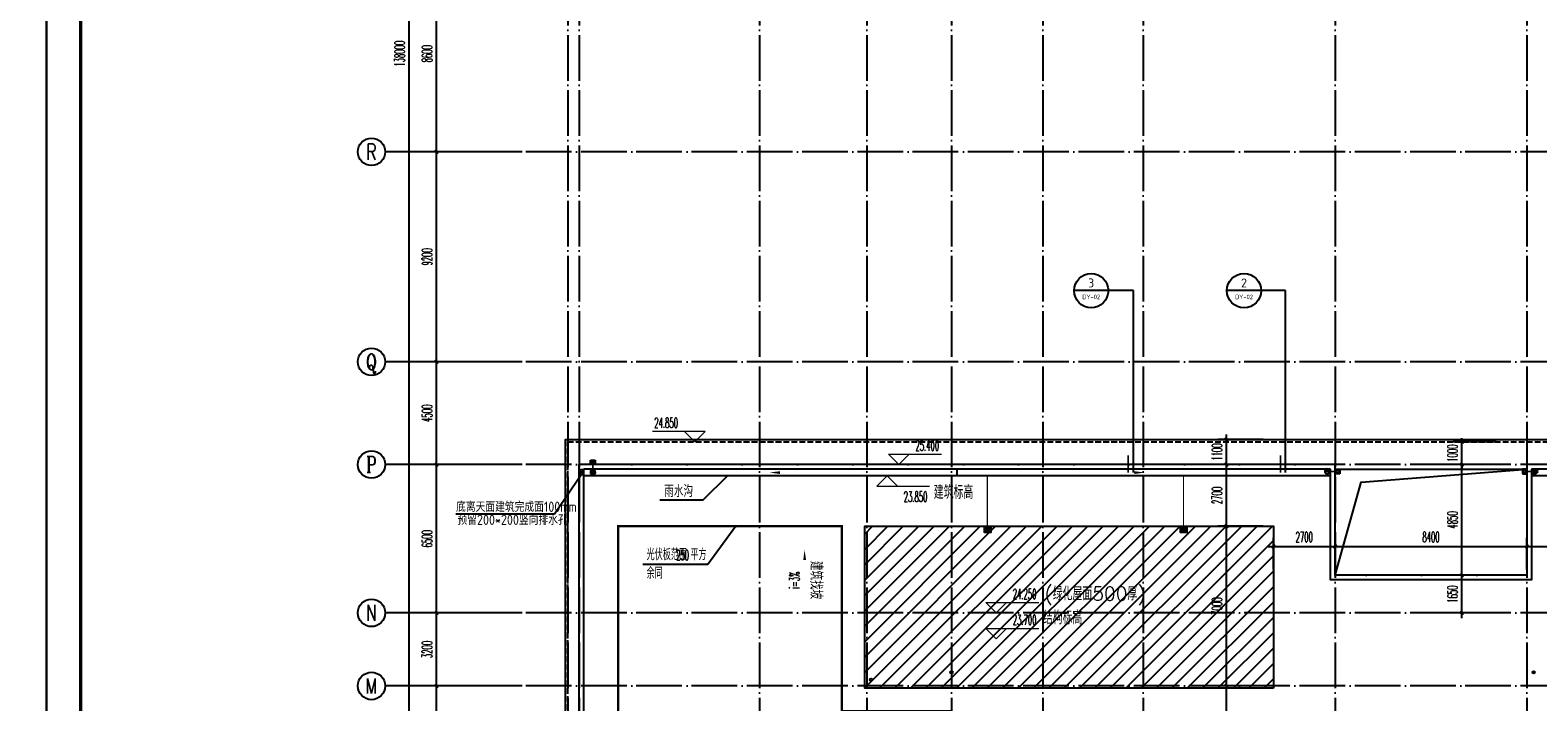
# Model space of a CAD drawing. Extents: x 1779708 to 7299578, y -1121471 to 88434.
# Tile 488 of 656: x 4804122 to 4870145, y -1020239 to -990809. Entities that reach past the tile are written whole.
import ezdxf
from ezdxf.enums import TextEntityAlignment as Align

# ---------------------------------------------------------------- set-up
doc = ezdxf.new("R2010")
doc.units = 0
doc.header["$LTSCALE"] = 1000
doc.header["$MEASUREMENT"] = 0
for name, pattern in [('$0$DASH', [0.35, 0.25, -0.1]), ('DASH', [0.35, 0.25, -0.1]), ('DOTE', [2.4200000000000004, 2, -0.2, 0.02, -0.2])]:
    doc.linetypes.add(name, pattern=pattern)
doc.layers.get('0').update_dxf_attribs({"linetype": 'CONTINUOUS'})
doc.layers.get('Defpoints').update_dxf_attribs({"linetype": 'CONTINUOUS'})
for name, color, linetype in [('11111111111111111111111111111', 50, 'DASH'), ('a-dims', 7, 'CONTINUOUS'), ('AXIS', 3, 'CONTINUOUS'), ('AXIS_TEXT', 7, 'CONTINUOUS'), ('DIM_IDEN', 3, 'CONTINUOUS'), ('DIM_LEAD', 3, 'CONTINUOUS'), ('DIM_SYMB', 3, 'CONTINUOUS'), ('DIM_污水', 3, 'CONTINUOUS'), ('DOTE', 1, 'DOTE'), ('EQUIP_地漏', 7, 'CONTINUOUS'), ('EQUIP_雨水斗', 7, 'CONTINUOUS'), ('P_PS_DIM', 1, 'CONTINUOUS'), ('PIPE-虹吸雨水', 4, 'CONTINUOUS'), ('PIPE-雨水', 4, 'CONTINUOUS'), ('PUB_DIM', 3, 'CONTINUOUS'), ('PUB_TEXT', 7, 'CONTINUOUS'), ('PUB_TITLE', 4, 'CONTINUOUS'), ('SPACE', 7, 'CONTINUOUS'), ('修改', 6, 'CONTINUOUS'), ('可见线', 6, 'CONTINUOUS'), ('室外构件', 4, 'CONTINUOUS'), ('栏杆', 6, 'CONTINUOUS')]:
    doc.layers.add(name, color=color, linetype=linetype)
doc.layers.add('DIM_ELEV', color=3, linetype='CONTINUOUS', lineweight=13)
doc.styles.add('_TCH_AXIS', font='COMPLEX', dxfattribs={"bigfont": 'GBCBIG'})
doc.styles.add('_TCH_DIM', font='SIMPLEX.shx', dxfattribs={"width": 0.7, "bigfont": 'GBCBIG.shx'})
doc.styles.add('_TCH_DIM_T3', font='SIMPLEX.shx', dxfattribs={"width": 0.4941176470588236, "bigfont": 'GBCBIG.shx'})
doc.styles.add('_TCH_SPACE', font='SIMPLEX', dxfattribs={"height": 5, "bigfont": 'GBCBIG'})
doc.styles.add('COMPLEX', font='COMPLEX')
doc.styles.get("Standard").update_dxf_attribs({"font": 'GBENOR', "bigfont": 'GBCBIG'})
doc.dimstyles.new('_TCH_ARCH&&150', dxfattribs={"dimtxt": 446.25, "dimasz": 150, "dimexe": 375, "dimexo": 450, "dimgap": 189.375, "dimtad": 1, "dimdec": 0, "dimzin": 0, "dimdsep": 46, "dimtxsty": '_TCH_DIM_T3', "dimblk": 'ARCHTICK', "dimcen": 0.09, "dimdle": 225, "dimclrt": 7, "dimazin": 2, "dimtfac": 1, "dimtdec": 0, "dimtix": 1, "dimtmove": 2, "dimatfit": 3, "dimfxl": 250, "dimtolj": 1, "dimtzin": 0, "dimarcsym": 0})

# ---------------------------------------------------------------- blocks, each defined once
blk = doc.blocks.new('A$C36B43F05')
at = {"layer": 'PUB_TITLE'}
blk.add_lwpolyline([(-0.002595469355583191, -0.0003986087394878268), (126149.9974045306, -0.0003986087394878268), (126149.9974045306, 178349.9996013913), (-0.002595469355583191, 178349.9996013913)], close=True, dxfattribs=at)
at = {"layer": 'PUB_TITLE', "const_width": 150}
blk.add_lwpolyline([(1499.997404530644, 1499.999601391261), (124649.9974045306, 1499.999601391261), (124649.9974045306, 174599.9996013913), (1499.997404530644, 174599.9996013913)], close=True, dxfattribs=at)
blk = doc.blocks.new('_AXISO')
blk.add_circle((0, 0), 0.5)
at = {"layer": 'AXIS_TEXT', "style": 'COMPLEX', "width": 1.041666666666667}
blk.add_attdef('A', text='', height=0.56, dxfattribs=at).set_placement((-0.25, -0.28), (0.25, -0.28), align=Align.FIT)
blk = doc.blocks.new('_ArchTick')
at = {"color": 0, "linetype": 'ByBlock', "const_width": 0.4}
blk.add_lwpolyline([(-0.5, -0.5), (0.5, 0.5)], dxfattribs=at)
blk = doc.blocks.new('*D6838')
at = {"layer": 'AXIS', "color": 0, "lineweight": -2, "transparency": 16777216}
for p, q in [((2250.000189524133, 8975.001551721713), (2250.000189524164, 147425.0015517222)), ((6750.000189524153, 147200.0015517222), (1875.000189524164, 147200.0015517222)), ((6750.000189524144, 9200.00155172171), (1875.000189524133, 9200.001551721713))]:
    blk.add_line(p, q, dxfattribs=at)
at = {"layer": 'Defpoints', "color": 0, "transparency": 16777216}
for p in [(2250.000189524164, 147200.0015517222), (7200.000189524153, 147200.0015517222), (7200.000189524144, 9200.00155172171)]:
    blk.add_point(p, dxfattribs=at)
at = {"layer": 'AXIS', "color": 0, "lineweight": -2, "transparency": 16777216, "xscale": 150, "yscale": 150, "zscale": 150}
for p, rotation in [((2250.000189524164, 147200.0015517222), 90), ((2250.000189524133, 9200.001551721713), 270)]:
    blk.add_blockref('_ArchTick', p, dxfattribs=dict(at, rotation=rotation))
at = {"layer": 'AXIS', "color": 7, "transparency": 16777216, "insert": (1837.500189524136, 78200.00155172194), "char_height": 446.25, "attachment_point": 5, "rotation": 90, "style": '_TCH_DIM_T3'}
blk.add_mtext('\\A1;138000', dxfattribs=at)
blk = doc.blocks.new('*D6846')
at = {"layer": 'AXIS', "color": 0, "lineweight": -2, "transparency": 16777216}
for p, q in [((6750.000189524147, 50500.00155172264), (3075.000189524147, 50500.00155172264)), ((3450.000189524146, 47075.00155172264), (3450.000189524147, 50725.00155172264)), ((6750.000189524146, 47300.00155172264), (3075.000189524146, 47300.00155172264))]:
    blk.add_line(p, q, dxfattribs=at)
at = {"layer": 'Defpoints', "color": 0, "transparency": 16777216}
for p in [(3450.000189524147, 50500.00155172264), (7200.000189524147, 50500.00155172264), (7200.000189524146, 47300.00155172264)]:
    blk.add_point(p, dxfattribs=at)
at = {"layer": 'AXIS', "color": 0, "lineweight": -2, "transparency": 16777216, "xscale": 150, "yscale": 150, "zscale": 150}
for p, rotation in [((3450.000189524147, 50500.00155172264), 90), ((3450.000189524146, 47300.00155172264), 270)]:
    blk.add_blockref('_ArchTick', p, dxfattribs=dict(at, rotation=rotation))
at = {"layer": 'AXIS', "color": 7, "transparency": 16777216, "insert": (3037.500189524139, 48900.00155172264), "char_height": 446.25, "attachment_point": 5, "rotation": 90, "style": '_TCH_DIM_T3'}
blk.add_mtext('\\A1;3200', dxfattribs=at)
blk = doc.blocks.new('*D6847')
at = {"layer": 'AXIS', "color": 0, "lineweight": -2, "transparency": 16777216}
for p, q in [((6750.000189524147, 53700.00155172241), (3075.000189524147, 53700.00155172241)), ((3450.000189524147, 50275.00155172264), (3450.000189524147, 53925.00155172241)), ((6750.000189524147, 50500.00155172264), (3075.000189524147, 50500.00155172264))]:
    blk.add_line(p, q, dxfattribs=at)
at = {"layer": 'Defpoints', "color": 0, "transparency": 16777216}
for p in [(3450.000189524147, 53700.00155172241), (7200.000189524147, 53700.00155172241), (7200.000189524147, 50500.00155172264)]:
    blk.add_point(p, dxfattribs=at)
at = {"layer": 'AXIS', "color": 0, "lineweight": -2, "transparency": 16777216, "xscale": 150, "yscale": 150, "zscale": 150}
for p, rotation in [((3450.000189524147, 53700.00155172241), 90), ((3450.000189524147, 50500.00155172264), 270)]:
    blk.add_blockref('_ArchTick', p, dxfattribs=dict(at, rotation=rotation))
at = {"layer": 'AXIS', "color": 7, "transparency": 16777216, "insert": (3037.500189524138, 52100.00155172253), "char_height": 446.25, "attachment_point": 5, "rotation": 90, "style": '_TCH_DIM_T3'}
blk.add_mtext('\\A1;3200', dxfattribs=at)
blk = doc.blocks.new('*D6848')
at = {"layer": 'AXIS', "color": 0, "lineweight": -2, "transparency": 16777216}
for p, q in [((6750.000189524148, 60200.00155172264), (3075.000189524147, 60200.00155172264)), ((3450.000189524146, 53475.00155172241), (3450.000189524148, 60425.00155172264)), ((6750.000189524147, 53700.00155172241), (3075.000189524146, 53700.00155172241))]:
    blk.add_line(p, q, dxfattribs=at)
at = {"layer": 'Defpoints', "color": 0, "transparency": 16777216}
for p in [(3450.000189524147, 60200.00155172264), (7200.000189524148, 60200.00155172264), (7200.000189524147, 53700.00155172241)]:
    blk.add_point(p, dxfattribs=at)
at = {"layer": 'AXIS', "color": 0, "lineweight": -2, "transparency": 16777216, "xscale": 150, "yscale": 150, "zscale": 150}
for p, rotation in [((3450.000189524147, 60200.00155172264), 90), ((3450.000189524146, 53700.00155172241), 270)]:
    blk.add_blockref('_ArchTick', p, dxfattribs=dict(at, rotation=rotation))
at = {"layer": 'AXIS', "color": 7, "transparency": 16777216, "insert": (3037.500189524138, 56950.00155172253), "char_height": 446.25, "attachment_point": 5, "rotation": 90, "style": '_TCH_DIM_T3'}
blk.add_mtext('\\A1;6500', dxfattribs=at)
blk = doc.blocks.new('*D6849')
at = {"layer": 'AXIS', "color": 0, "lineweight": -2, "transparency": 16777216}
for p, q in [((3450.000189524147, 59975.00155172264), (3450.000189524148, 64925.00155172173)), ((6750.000189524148, 64700.00155172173), (3075.000189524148, 64700.00155172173)), ((6750.000189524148, 60200.00155172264), (3075.000189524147, 60200.00155172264))]:
    blk.add_line(p, q, dxfattribs=at)
at = {"layer": 'Defpoints', "color": 0, "transparency": 16777216}
for p in [(3450.000189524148, 64700.00155172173), (7200.000189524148, 64700.00155172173), (7200.000189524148, 60200.00155172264)]:
    blk.add_point(p, dxfattribs=at)
at = {"layer": 'AXIS', "color": 0, "lineweight": -2, "transparency": 16777216, "xscale": 150, "yscale": 150, "zscale": 150}
for p, rotation in [((3450.000189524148, 64700.00155172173), 90), ((3450.000189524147, 60200.00155172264), 270)]:
    blk.add_blockref('_ArchTick', p, dxfattribs=dict(at, rotation=rotation))
at = {"layer": 'AXIS', "color": 7, "transparency": 16777216, "insert": (3037.500189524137, 62450.00155172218), "char_height": 446.25, "attachment_point": 5, "rotation": 90, "style": '_TCH_DIM_T3'}
blk.add_mtext('\\A1;4500', dxfattribs=at)
blk = doc.blocks.new('*D6850')
at = {"layer": 'AXIS', "color": 0, "lineweight": -2, "transparency": 16777216}
for p, q in [((3450.000189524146, 64475.00155172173), (3450.000189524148, 74125.00155172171)), ((6750.000189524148, 73900.00155172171), (3075.000189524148, 73900.00155172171)), ((6750.000189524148, 64700.00155172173), (3075.000189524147, 64700.00155172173))]:
    blk.add_line(p, q, dxfattribs=at)
at = {"layer": 'Defpoints', "color": 0, "transparency": 16777216}
for p in [(3450.000189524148, 73900.00155172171), (7200.000189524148, 73900.00155172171), (7200.000189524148, 64700.00155172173)]:
    blk.add_point(p, dxfattribs=at)
at = {"layer": 'AXIS', "color": 0, "lineweight": -2, "transparency": 16777216, "xscale": 150, "yscale": 150, "zscale": 150}
for p, rotation in [((3450.000189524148, 73900.00155172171), 90), ((3450.000189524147, 64700.00155172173), 270)]:
    blk.add_blockref('_ArchTick', p, dxfattribs=dict(at, rotation=rotation))
at = {"layer": 'AXIS', "color": 7, "transparency": 16777216, "insert": (3037.500189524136, 69300.00155172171), "char_height": 446.25, "attachment_point": 5, "rotation": 90, "style": '_TCH_DIM_T3'}
blk.add_mtext('\\A1;9200', dxfattribs=at)
blk = doc.blocks.new('*D6851')
at = {"layer": 'AXIS', "color": 0, "lineweight": -2, "transparency": 16777216}
for p, q in [((3450.000189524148, 73675.00155172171), (3450.000189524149, 82725.00155172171)), ((6750.000189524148, 82500.00155172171), (3075.000189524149, 82500.00155172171)), ((6750.000189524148, 73900.00155172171), (3075.000189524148, 73900.00155172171))]:
    blk.add_line(p, q, dxfattribs=at)
at = {"layer": 'Defpoints', "color": 0, "transparency": 16777216}
for p in [(3450.000189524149, 82500.00155172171), (7200.000189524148, 82500.00155172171), (7200.000189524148, 73900.00155172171)]:
    blk.add_point(p, dxfattribs=at)
at = {"layer": 'AXIS', "color": 0, "lineweight": -2, "transparency": 16777216, "xscale": 150, "yscale": 150, "zscale": 150}
for p, rotation in [((3450.000189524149, 82500.00155172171), 90), ((3450.000189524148, 73900.00155172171), 270)]:
    blk.add_blockref('_ArchTick', p, dxfattribs=dict(at, rotation=rotation))
at = {"layer": 'AXIS', "color": 7, "transparency": 16777216, "insert": (3037.500189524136, 78200.00155172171), "char_height": 446.25, "attachment_point": 5, "rotation": 90, "style": '_TCH_DIM_T3'}
blk.add_mtext('\\A1;8600', dxfattribs=at)
blk = doc.blocks.new('a1')
at = {"layer": '11111111111111111111111111111'}
for p, q in [((59121.95538733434, 49135.6092003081), (59121.95538733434, 48935.6092003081)), ((59321.95538733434, 49135.6092003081), (59121.95538733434, 49135.6092003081)), ((59121.95538733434, 48935.6092003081), (59321.95538733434, 48935.6092003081)), ((59321.95538733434, 48935.6092003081), (59321.95538733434, 49135.6092003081))]:
    blk.add_line(p, q, dxfattribs=at)
blk = doc.blocks.new('$TwtSys$00000137')
at = {"color": 7}
for p, q in [((-46.875, -93.75), (-46.875, 93.75)), ((0, -93.75), (0, 93.75)), ((46.875, -93.75), (46.875, 93.75))]:
    blk.add_line(p, q, dxfattribs=at)
blk.add_lwpolyline([(-93.75, -93.75), (93.75, -93.75), (93.75, 93.75), (-93.75, 93.75)], close=True, dxfattribs=at)
blk = doc.blocks.new('$TwtSys$00000139')
at = {"color": 7}
for p, q in [((-18.75, 91.8558653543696, 1e-08), (-18.75, -91.8558653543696, 1e-08)), ((18.75, 91.8558653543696, 1e-08), (18.75, -91.8558653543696, 1e-08))]:
    blk.add_line(p, q, dxfattribs=at)
blk.add_circle((0, 0, 1e-08), 93.75)
blk = doc.blocks.new('*D4632')
at = {"layer": 'Defpoints', "color": 0, "transparency": 16777216}
for p in [(4866818.930436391, -1008843.315704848), (4868767.098465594, -1008843.315704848), (4868767.098465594, -1009843.31570563)]:
    blk.add_point(p, dxfattribs=at)
at = {"layer": 'PUB_DIM', "color": 0, "lineweight": -2, "transparency": 16777216}
for p, q in [((4866818.930436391, -1008843.315704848), (4866818.930436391, -1008693.315704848)), ((4868317.098465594, -1008843.315704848), (4866443.930436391, -1008843.315704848)), ((4866818.930436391, -1009843.31570563), (4866818.930436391, -1008843.315704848)), ((4868317.098465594, -1009843.31570563), (4866443.930436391, -1009843.31570563)), ((4866818.930436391, -1009843.31570563), (4866818.930436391, -1009993.31570563))]:
    blk.add_line(p, q, dxfattribs=at)
at = {"layer": 'PUB_DIM', "color": 0, "lineweight": -2, "transparency": 16777216, "xscale": 150, "yscale": 150, "zscale": 150}
for p, rotation in [((4866818.930436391, -1008843.315704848), 270), ((4866818.930436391, -1009843.31570563), 90)]:
    blk.add_blockref('_ArchTick', p, dxfattribs=dict(at, rotation=rotation))
at = {"layer": 'PUB_DIM', "color": 7, "transparency": 16777216, "insert": (4866406.430436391, -1009343.315705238), "char_height": 446.25, "attachment_point": 5, "rotation": 90, "style": '_TCH_DIM_T3'}
blk.add_mtext('\\A1;1000', dxfattribs=at)
blk = doc.blocks.new('*D4633')
at = {"layer": 'Defpoints', "color": 0, "transparency": 16777216}
for p in [(4866818.930436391, -1009843.31570563), (4868767.098465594, -1009843.31570563), (4868767.098465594, -1014693.315705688)]:
    blk.add_point(p, dxfattribs=at)
at = {"layer": 'PUB_DIM', "color": 0, "lineweight": -2, "transparency": 16777216}
for p, q in [((4868317.098465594, -1009843.31570563), (4866443.930436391, -1009843.31570563)), ((4866818.930436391, -1014918.315705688), (4866818.930436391, -1009618.31570563)), ((4868317.098465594, -1014693.315705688), (4866443.930436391, -1014693.315705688))]:
    blk.add_line(p, q, dxfattribs=at)
at = {"layer": 'PUB_DIM', "color": 0, "lineweight": -2, "transparency": 16777216, "xscale": 150, "yscale": 150, "zscale": 150}
for p, rotation in [((4866818.930436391, -1009843.31570563), 90), ((4866818.930436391, -1014693.315705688), 270)]:
    blk.add_blockref('_ArchTick', p, dxfattribs=dict(at, rotation=rotation))
at = {"layer": 'PUB_DIM', "color": 7, "transparency": 16777216, "insert": (4866406.430436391, -1012268.315705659), "char_height": 446.25, "attachment_point": 5, "rotation": 90, "style": '_TCH_DIM_T3'}
blk.add_mtext('\\A1;4850', dxfattribs=at)
blk = doc.blocks.new('*D4634')
at = {"layer": 'Defpoints', "color": 0, "transparency": 16777216}
for p in [(4866818.930436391, -1014693.315705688), (4868767.098465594, -1014693.315705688), (4868767.098465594, -1016343.31570563)]:
    blk.add_point(p, dxfattribs=at)
at = {"layer": 'PUB_DIM', "color": 0, "lineweight": -2, "transparency": 16777216}
for p, q in [((4868317.098465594, -1014693.315705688), (4866443.930436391, -1014693.315705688)), ((4866818.930436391, -1016568.31570563), (4866818.930436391, -1014468.315705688)), ((4868317.098465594, -1016343.31570563), (4866443.930436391, -1016343.31570563))]:
    blk.add_line(p, q, dxfattribs=at)
at = {"layer": 'PUB_DIM', "color": 0, "lineweight": -2, "transparency": 16777216, "xscale": 150, "yscale": 150, "zscale": 150}
for p, rotation in [((4866818.930436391, -1014693.315705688), 90), ((4866818.930436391, -1016343.31570563), 270)]:
    blk.add_blockref('_ArchTick', p, dxfattribs=dict(at, rotation=rotation))
at = {"layer": 'PUB_DIM', "color": 7, "transparency": 16777216, "insert": (4866406.430436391, -1015518.315705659), "char_height": 446.25, "attachment_point": 5, "rotation": 90, "style": '_TCH_DIM_T3'}
blk.add_mtext('\\A1;1650', dxfattribs=at)
blk = doc.blocks.new('*D5754')
at = {"layer": 'Defpoints', "color": 0, "transparency": 16777216}
for p in [(4856508.425271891, -1019543.31570563), (4858567.098528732, -1019543.31570563), (4858567.098528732, -1022743.315705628)]:
    blk.add_point(p, dxfattribs=at)
at = {"layer": 'PUB_DIM', "color": 0, "lineweight": -2, "transparency": 16777216}
for p, q in [((4856508.425271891, -1022968.315705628), (4856508.425271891, -1019318.31570563)), ((4858117.098528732, -1019543.31570563), (4856133.425271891, -1019543.31570563)), ((4858117.098528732, -1022743.315705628), (4856133.425271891, -1022743.315705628))]:
    blk.add_line(p, q, dxfattribs=at)
at = {"layer": 'PUB_DIM', "color": 0, "lineweight": -2, "transparency": 16777216, "xscale": 150, "yscale": 150, "zscale": 150}
for p, rotation in [((4856508.425271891, -1019543.31570563), 90), ((4856508.425271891, -1022743.315705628), 270)]:
    blk.add_blockref('_ArchTick', p, dxfattribs=dict(at, rotation=rotation))
at = {"layer": 'PUB_DIM', "color": 7, "transparency": 16777216, "insert": (4856095.925271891, -1021143.315705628), "char_height": 446.25, "attachment_point": 5, "rotation": 90, "style": '_TCH_DIM_T3'}
blk.add_mtext('\\A1;3200', dxfattribs=at)
blk = doc.blocks.new('*D5755')
at = {"layer": 'Defpoints', "color": 0, "transparency": 16777216}
for p in [(4856508.425271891, -1012543.314363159), (4858567.098528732, -1012543.314363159), (4858567.098528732, -1019543.31570563)]:
    blk.add_point(p, dxfattribs=at)
at = {"layer": 'PUB_DIM', "color": 0, "lineweight": -2, "transparency": 16777216}
for p, q in [((4858117.098528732, -1012543.314363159), (4856133.425271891, -1012543.314363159)), ((4856508.425271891, -1019768.31570563), (4856508.425271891, -1012318.314363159)), ((4858117.098528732, -1019543.31570563), (4856133.425271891, -1019543.31570563))]:
    blk.add_line(p, q, dxfattribs=at)
at = {"layer": 'PUB_DIM', "color": 0, "lineweight": -2, "transparency": 16777216, "xscale": 150, "yscale": 150, "zscale": 150}
for p, rotation in [((4856508.425271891, -1012543.314363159), 90), ((4856508.425271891, -1019543.31570563), 270)]:
    blk.add_blockref('_ArchTick', p, dxfattribs=dict(at, rotation=rotation))
at = {"layer": 'PUB_DIM', "color": 7, "transparency": 16777216, "insert": (4856095.925271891, -1016043.315034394), "char_height": 446.25, "attachment_point": 5, "rotation": 90, "style": '_TCH_DIM_T3'}
blk.add_mtext('\\A1;7000', dxfattribs=at)
blk = doc.blocks.new('*D5756')
at = {"layer": 'Defpoints', "color": 0, "transparency": 16777216}
for p in [(4856508.425271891, -1009843.315705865), (4858567.098528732, -1009843.315705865), (4858567.098528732, -1012543.314363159)]:
    blk.add_point(p, dxfattribs=at)
at = {"layer": 'PUB_DIM', "color": 0, "lineweight": -2, "transparency": 16777216}
for p, q in [((4858117.098528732, -1009843.315705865), (4856133.425271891, -1009843.315705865)), ((4856508.425271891, -1012768.314363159), (4856508.425271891, -1009618.315705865)), ((4858117.098528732, -1012543.314363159), (4856133.425271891, -1012543.314363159))]:
    blk.add_line(p, q, dxfattribs=at)
at = {"layer": 'PUB_DIM', "color": 0, "lineweight": -2, "transparency": 16777216, "xscale": 150, "yscale": 150, "zscale": 150}
for p, rotation in [((4856508.425271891, -1009843.315705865), 90), ((4856508.425271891, -1012543.314363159), 270)]:
    blk.add_blockref('_ArchTick', p, dxfattribs=dict(at, rotation=rotation))
at = {"layer": 'PUB_DIM', "color": 7, "transparency": 16777216, "insert": (4856095.925271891, -1011193.315034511), "char_height": 446.25, "attachment_point": 5, "rotation": 90, "style": '_TCH_DIM_T3'}
blk.add_mtext('\\A1;2700', dxfattribs=at)
blk = doc.blocks.new('*D5757')
at = {"layer": 'Defpoints', "color": 0, "transparency": 16777216}
for p in [(4856508.425271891, -1008743.315704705), (4858567.098528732, -1008743.315704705), (4858567.098528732, -1009843.315705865)]:
    blk.add_point(p, dxfattribs=at)
at = {"layer": 'PUB_DIM', "color": 0, "lineweight": -2, "transparency": 16777216}
for p, q in [((4858117.098528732, -1008743.315704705), (4856133.425271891, -1008743.315704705)), ((4856508.425271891, -1010068.315705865), (4856508.425271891, -1008518.315704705)), ((4858117.098528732, -1009843.315705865), (4856133.425271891, -1009843.315705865))]:
    blk.add_line(p, q, dxfattribs=at)
at = {"layer": 'PUB_DIM', "color": 0, "lineweight": -2, "transparency": 16777216, "xscale": 150, "yscale": 150, "zscale": 150}
for p, rotation in [((4856508.425271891, -1008743.315704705), 90), ((4856508.425271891, -1009843.315705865), 270)]:
    blk.add_blockref('_ArchTick', p, dxfattribs=dict(at, rotation=rotation))
at = {"layer": 'PUB_DIM', "color": 7, "transparency": 16777216, "insert": (4856095.925271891, -1009293.315705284), "char_height": 446.25, "attachment_point": 5, "rotation": 90, "style": '_TCH_DIM_T3'}
blk.add_mtext('\\A1;1100', dxfattribs=at)
blk = doc.blocks.new('*D5758')
at = {"layer": 'Defpoints', "color": 0, "transparency": 16777216}
for p in [(4872367.098528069, -1013427.349353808), (4869667.098467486, -1014893.315705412), (4872367.098528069, -1014893.315705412)]:
    blk.add_point(p, dxfattribs=at)
at = {"layer": 'PUB_DIM', "color": 0, "lineweight": -2, "transparency": 16777216}
for p, q in [((4869442.098467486, -1013427.349353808), (4872592.098528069, -1013427.349353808)), ((4869667.098467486, -1014443.315705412), (4869667.098467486, -1013052.349353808)), ((4872367.098528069, -1014443.315705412), (4872367.098528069, -1013052.349353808))]:
    blk.add_line(p, q, dxfattribs=at)
at = {"layer": 'PUB_DIM', "color": 0, "lineweight": -2, "transparency": 16777216, "xscale": 150, "yscale": 150, "zscale": 150, "rotation": 180}
blk.add_blockref('_ArchTick', (4869667.098467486, -1013427.349353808), dxfattribs=at)
at = {"layer": 'PUB_DIM', "color": 0, "lineweight": -2, "transparency": 16777216, "xscale": 150, "yscale": 150, "zscale": 150}
blk.add_blockref('_ArchTick', (4872367.098528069, -1013427.349353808), dxfattribs=at)
at = {"layer": 'PUB_DIM', "color": 7, "transparency": 16777216, "insert": (4871017.098497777, -1013014.849353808), "char_height": 446.25, "attachment_point": 5, "style": '_TCH_DIM_T3'}
blk.add_mtext('\\A1;2700', dxfattribs=at)
blk = doc.blocks.new('*D5759')
at = {"layer": 'Defpoints', "color": 0, "transparency": 16777216}
for p in [(4869667.098467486, -1013427.349353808), (4861267.098467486, -1014893.315705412), (4869667.098467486, -1014893.315705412)]:
    blk.add_point(p, dxfattribs=at)
at = {"layer": 'PUB_DIM', "color": 0, "lineweight": -2, "transparency": 16777216}
for p, q in [((4861042.098467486, -1013427.349353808), (4869892.098467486, -1013427.349353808)), ((4861267.098467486, -1014443.315705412), (4861267.098467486, -1013052.349353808)), ((4869667.098467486, -1014443.315705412), (4869667.098467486, -1013052.349353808))]:
    blk.add_line(p, q, dxfattribs=at)
at = {"layer": 'PUB_DIM', "color": 0, "lineweight": -2, "transparency": 16777216, "xscale": 150, "yscale": 150, "zscale": 150, "rotation": 180}
blk.add_blockref('_ArchTick', (4861267.098467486, -1013427.349353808), dxfattribs=at)
at = {"layer": 'PUB_DIM', "color": 0, "lineweight": -2, "transparency": 16777216, "xscale": 150, "yscale": 150, "zscale": 150}
blk.add_blockref('_ArchTick', (4869667.098467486, -1013427.349353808), dxfattribs=at)
at = {"layer": 'PUB_DIM', "color": 7, "transparency": 16777216, "insert": (4865467.098467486, -1013014.849353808), "char_height": 446.25, "attachment_point": 5, "style": '_TCH_DIM_T3'}
blk.add_mtext('\\A1;8400', dxfattribs=at)
blk = doc.blocks.new('*D5760')
at = {"layer": 'Defpoints', "color": 0, "transparency": 16777216}
for p in [(4861267.098467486, -1013427.349353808), (4858567.098528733, -1014893.315705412), (4861267.098467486, -1014893.315705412)]:
    blk.add_point(p, dxfattribs=at)
at = {"layer": 'PUB_DIM', "color": 0, "lineweight": -2, "transparency": 16777216}
for p, q in [((4858342.098528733, -1013427.349353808), (4861492.098467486, -1013427.349353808)), ((4858567.098528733, -1014443.315705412), (4858567.098528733, -1013052.349353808)), ((4861267.098467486, -1014443.315705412), (4861267.098467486, -1013052.349353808))]:
    blk.add_line(p, q, dxfattribs=at)
at = {"layer": 'PUB_DIM', "color": 0, "lineweight": -2, "transparency": 16777216, "xscale": 150, "yscale": 150, "zscale": 150, "rotation": 180}
blk.add_blockref('_ArchTick', (4858567.098528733, -1013427.349353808), dxfattribs=at)
at = {"layer": 'PUB_DIM', "color": 0, "lineweight": -2, "transparency": 16777216, "xscale": 150, "yscale": 150, "zscale": 150}
blk.add_blockref('_ArchTick', (4861267.098467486, -1013427.349353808), dxfattribs=at)
at = {"layer": 'PUB_DIM', "color": 7, "transparency": 16777216, "insert": (4859917.09849811, -1013014.849353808), "char_height": 446.25, "attachment_point": 5, "style": '_TCH_DIM_T3'}
blk.add_mtext('\\A1;2700', dxfattribs=at)
blk = doc.blocks.new('A$C159220C3')
at = {"layer": 'AXIS'}
for p, q in [((7200.000189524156, 73900.00155172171), (1200.000189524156, 73900.00155172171)), ((7200.000189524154, 64700.00155172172), (1200.000189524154, 64700.00155172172)), ((7200.000189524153, 60200.00155172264), (1200.000189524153, 60200.00155172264)), ((7200.000189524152, 53700.00155172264), (1200.000189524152, 53700.00155172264)), ((7200.000189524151, 50500.00155172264), (1200.000189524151, 50500.00155172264))]:
    blk.add_line(p, q, dxfattribs=at)
at = {"layer": 'DOTE'}
for p, q in [((9200.000189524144, 149200.0015517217), (9200.000189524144, 7200.001551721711)), ((9700.000189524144, 149200.0015517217), (9700.000189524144, 7200.001551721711)), ((17600.00018952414, 149200.0015517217), (17600.00018952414, 7200.001551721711)), ((22300.00018952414, 149200.0015517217), (22300.00018952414, 7200.001551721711)), ((26000.00018952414, 149200.0015517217), (26000.00018952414, 7200.001551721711)), ((30000.00018952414, 149200.0015517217), (30000.00018952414, 7200.001551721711)), ((34400.00018952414, 149200.0015517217), (34400.00018952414, 7200.001551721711)), ((42800.00018952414, 149200.0015517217), (42800.00018952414, 7200.001551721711)), ((51200.00018952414, 149200.0015517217), (51200.00018952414, 7200.001551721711)), ((86800.00018952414, 73900.00155172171), (7200.000189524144, 73900.00155172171)), ((86800.00018952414, 64700.00155172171), (7200.000189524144, 64700.00155172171)), ((86800.00018952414, 60200.00155172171), (7200.000189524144, 60200.00155172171)), ((86800.00018952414, 53700.00155172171), (7200.000189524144, 53700.00155172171)), ((86800.00018952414, 50500.00155172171), (7200.000189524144, 50500.00155172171))]:
    blk.add_line(p, q, dxfattribs=at)
at = {"layer": 'AXIS'}
ref = blk.add_blockref('_AXISO', (600.0001895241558, 73900.00155172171), dxfattribs=dict(at, xscale=1200, yscale=1200, zscale=1200))
ref.add_attrib('A', 'R', dxfattribs={"layer": 'AXIS_TEXT', "height": 698.9222472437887, "style": '_TCH_AXIS', "width": 0.7777777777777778}).set_placement((367.0261071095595, 73550.54042809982), (832.974271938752, 73550.54042809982), align=Align.FIT)
ref = blk.add_blockref('_AXISO', (600.0001895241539, 64700.00155172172), dxfattribs=dict(at, xscale=1200, yscale=1200, zscale=1200))
ref.add_attrib('A', 'Q', dxfattribs={"layer": 'AXIS_TEXT', "height": 689.5603694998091, "style": '_TCH_AXIS', "width": 0.9130434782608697}).set_placement((360.1531044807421, 64355.22136697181), (839.8472745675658, 64355.22136697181), align=Align.FIT)
ref = blk.add_blockref('_AXISO', (600.000189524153, 60200.00155172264), dxfattribs=dict(at, xscale=1200, yscale=1200, zscale=1200))
ref.add_attrib('A', 'P', dxfattribs={"layer": 'AXIS_TEXT', "height": 698.9222472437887, "style": '_TCH_AXIS', "width": 0.8235294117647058}).set_placement((367.0261071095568, 59850.54042810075), (832.9742719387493, 59850.54042810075), align=Align.FIT)
ref = blk.add_blockref('_AXISO', (600.0001895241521, 53700.00155172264), dxfattribs=dict(at, xscale=1200, yscale=1200, zscale=1200))
ref.add_attrib('A', 'N', dxfattribs={"layer": 'AXIS_TEXT', "height": 698.9222472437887, "style": '_TCH_AXIS', "width": 0.7368421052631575}).set_placement((367.0261071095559, 53350.54042810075), (832.9742719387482, 53350.54042810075), align=Align.FIT)
ref = blk.add_blockref('_AXISO', (600.0001895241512, 50500.00155172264), dxfattribs=dict(at, xscale=1200, yscale=1200, zscale=1200))
ref.add_attrib('A', 'M', dxfattribs={"layer": 'AXIS_TEXT', "height": 668.1626448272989, "style": '_TCH_AXIS', "width": 0.7619047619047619}).set_placement((345.4620391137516, 50165.92022930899), (854.5383399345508, 50165.92022930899), align=Align.FIT)
for p1, p2, distance, picture, middle in [((7200.000189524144, 9200.00155172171), (7200.000189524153, 147200.0015517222), 4949.999999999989, '*D6838', (1837.500189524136, 78200.00155172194)), ((7200.000189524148, 73900.00155172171), (7200.000189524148, 82500.00155172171), 3749.9999999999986, '*D6851', (3037.500189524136, 78200.00155172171)), ((7200.000189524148, 64700.00155172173), (7200.000189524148, 73900.00155172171), 3749.999999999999, '*D6850', (3037.500189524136, 69300.00155172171)), ((7200.000189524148, 60200.00155172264), (7200.000189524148, 64700.00155172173), 3749.9999999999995, '*D6849', (3037.500189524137, 62450.00155172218)), ((7200.000189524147, 53700.00155172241), (7200.000189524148, 60200.00155172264), 3750.000000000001, '*D6848', (3037.500189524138, 56950.00155172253)), ((7200.000189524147, 50500.00155172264), (7200.000189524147, 53700.00155172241), 3749.999999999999, '*D6847', (3037.500189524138, 52100.00155172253)), ((7200.000189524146, 47300.00155172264), (7200.000189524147, 50500.00155172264), 3750, '*D6846', (3037.500189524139, 48900.00155172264))]:
    dim = blk.add_aligned_dim(p1=p1, p2=p2, distance=distance, dimstyle='_TCH_ARCH&&150', dxfattribs=at)
    dim.commit()
    dim.dimension.update_dxf_attribs({"geometry": picture, "text_midpoint": middle})

msp = doc.modelspace()

# ---------------------------------------------------------------- hatches: boundary and pattern name
at = {"layer": '室外构件'}
h = msp.add_hatch(dxfattribs=at)
h.set_pattern_fill('ANSI31', color=256, scale=300, style=0)
h.set_pattern_definition([(45, (0, 0), (-336.7596045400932, 336.7596045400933), [])])
h.paths.add_polyline_path([(4858567.098528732, -1019643.313695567), (4840667.098526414, -1019643.313695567), (4840667.098526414, -1012543.314363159), (4858567.098528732, -1012543.314363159)])

# ---------------------------------------------------------------- linework, layer by layer
at = {"layer": 'DIM_ELEV'}
for p, q in [((4833683.582359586, -1008393.315704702), (4831371.997174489, -1008393.315704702)), ((4833233.582359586, -1008843.315704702), (4832783.582359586, -1008393.315704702)), ((4833233.582359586, -1008843.315704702), (4833683.582359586, -1008393.315704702)), ((4842162.713812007, -1009843.315705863), (4841712.713812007, -1009393.315705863)), ((4841712.713812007, -1009393.315705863), (4844024.298997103, -1009393.315705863)), ((4842162.713812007, -1009843.315705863), (4842612.713812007, -1009393.315705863)), ((4841651.057723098, -1010343.315705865), (4841201.057723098, -1010793.315705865)), ((4841201.057723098, -1010793.315705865), (4843512.642908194, -1010793.315705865)), ((4841651.057723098, -1010343.315705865), (4842101.057723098, -1010793.315705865)), ((4846425.683298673, -1016343.31570563), (4845975.683298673, -1015893.31570563)), ((4845975.683298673, -1015893.31570563), (4848287.268483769, -1015893.31570563)), ((4846425.683298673, -1016343.31570563), (4846875.683298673, -1015893.31570563)), ((4846425.683298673, -1017477.687273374), (4845975.683298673, -1017027.687273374)), ((4845975.683298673, -1017027.687273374), (4848287.26848377, -1017027.687273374)), ((4846425.683298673, -1017477.687273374), (4846875.683298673, -1017027.687273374))]:
    msp.add_line(p, q, dxfattribs=at)
at = {"layer": 'DIM_IDEN'}
for p, q in [((4851336.857574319, -1002220.131829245), (4849836.857574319, -1002220.131829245)), ((4852434.460367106, -1002220.131829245), (4851336.857574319, -1002220.131829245)), ((4852434.460367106, -1010193.335581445), (4852434.460367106, -1002220.131829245)), ((4858028.98062774, -1002220.131829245), (4856528.98062774, -1002220.131829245)), ((4859096.136586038, -1002220.131829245), (4858028.98062774, -1002220.131829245)), ((4859096.136586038, -1010193.335581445), (4859096.136586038, -1002220.131829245))]:
    msp.add_line(p, q, dxfattribs=at)
at = {"layer": 'DIM_IDEN', "const_width": 75}
for points in [[(4852209.460367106, -1010193.335581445), (4852209.460367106, -1009443.335581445)], [(4858871.136586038, -1010193.335581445), (4858871.136586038, -1009443.335581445)]]:
    msp.add_lwpolyline(points, dxfattribs=at)
at = {"layer": 'DIM_IDEN'}
for centre in [(4850586.857574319, -1002220.131829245), (4857278.98062774, -1002220.131829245)]:
    msp.add_circle(centre, 750, dxfattribs=at)
at = {"layer": 'DIM_LEAD'}
for p, q in [((4835028.368212, -1012543.314363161), (4833793.54936683, -1014224.101613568)), ((4835028.368212, -1012543.314363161), (4833793.54936683, -1014224.101613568)), ((4833793.54936683, -1014224.101613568), (4830958.330873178, -1014224.101613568))]:
    msp.add_line(p, q, dxfattribs=at)
at = {"layer": 'DIM_LEAD', "const_width": 60}
msp.add_lwpolyline([(4835046.130082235, -1012519.137598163, 1), (4835010.606341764, -1012567.491128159, 1)], format="xyb", close=True, dxfattribs=at)
msp.add_lwpolyline([(4835046.130082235, -1012519.137598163, 1), (4835010.606341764, -1012567.491128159, 1)], format="xyb", close=True, dxfattribs=at)
at = {"layer": 'DIM_SYMB'}
for points in [[(4838588.953172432, -1010193.315705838, 0, 0, 0), (4836504.033867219, -1010193.315705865, 0, 120, 0), (4836954.033867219, -1010193.315705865, 0, 0, 0)], [(4850845.243763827, -1010193.315705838, 0, 0, 0), (4852930.16306904, -1010193.315705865, 0, 120, 0), (4852480.16306904, -1010193.315705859, 0, 0, 0)], [(4838039.732242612, -1015655.446268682, 0, 0, 0), (4838039.732242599, -1013570.526963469, 0, 120, 0), (4838039.732242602, -1014020.526963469, 0, 0, 0)]]:
    msp.add_lwpolyline(points, format="xyseb", dxfattribs=at)
msp.add_lwpolyline([(4834665.839151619, -1010343.315705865), (4833580.372125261, -1011401.971969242), (4831692.110082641, -1011401.971969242)], dxfattribs=at)
at = {"layer": 'DIM_污水', "color": 3}
for centre in [(4828767.097620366, -1009743.315145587), (4861367.098518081, -1010143.31512719), (4869567.098521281, -1010143.315126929)]:
    msp.add_circle(centre, 55, dxfattribs=at)
at = {"layer": 'DIM_污水', "color": 1}
for centre in [(4840944.744932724, -1019271.114997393), (4844467.098415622, -1018943.315755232), (4869967.098468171, -1018943.315755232)]:
    msp.add_circle(centre, 55, dxfattribs=at)
at = {"layer": 'DOTE'}
msp.add_line((4869667.098467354, -1014693.315705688), (4861267.098467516, -1014693.315705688), dxfattribs=at)
at = {"layer": 'PIPE-虹吸雨水', "const_width": 75}
for points in [[(4828767.097620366, -1010071.440041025), (4828767.097620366, -1009798.315145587)], [(4861035.655832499, -1010143.315127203), (4861312.098518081, -1010143.31512719)], [(4869898.540611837, -1010143.059290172), (4869622.097926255, -1010143.059290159)]]:
    msp.add_lwpolyline(points, dxfattribs=at)
at = {"layer": 'PIPE-雨水', "const_width": 50}
for points in [[(4846039.237510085, -1010338.350992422), (4846039.237510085, -1012538.352282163)], [(4854628.892664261, -1010338.350992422), (4854628.892664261, -1012538.352282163)]]:
    msp.add_lwpolyline(points, dxfattribs=at)
at = {"layer": 'PUB_TEXT', "color": 1}
for p, q in [((4828267.097621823, -1010274.623171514), (4827087.297399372, -1012012.695606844)), ((4827087.297399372, -1012012.695606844), (4822770.22543929, -1012012.51787233))]:
    msp.add_line(p, q, dxfattribs=at)
msp.add_lwpolyline([(4828367.097621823, -1010074.623171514), (4828167.097621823, -1010074.623171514), (4828167.097621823, -1010274.623171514), (4828367.097621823, -1010274.623171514)], close=True, dxfattribs=at)
for points in [[(4828367.097621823, -1010074.623171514), (4828167.097621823, -1010274.623171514)], [(4828367.097621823, -1010274.623171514), (4828167.097621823, -1010074.623171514)]]:
    msp.add_lwpolyline(points, dxfattribs=at)
at = {"layer": '可见线', "linetype": '$0$DASH', "const_width": 100}
msp.add_lwpolyline([(4839667.098526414, -1012543.314363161), (4839667.098526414, -1020643.315705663), (4844467.098467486, -1020643.315705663), (4844467.098467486, -1032343.31570615), (4829867.098468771, -1032343.315706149), (4829867.098468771, -1012543.314363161)], close=True, dxfattribs=at)
at = {"layer": '室外构件'}
for p, q in [((4844717.098468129, -1010343.315705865), (4844717.098468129, -1010043.315705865)), ((4861067.098467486, -1010343.315705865), (4828367.098468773, -1010343.315705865)), ((4903067.098466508, -1010343.315705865), (4869867.098467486, -1010343.315705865))]:
    msp.add_line(p, q, dxfattribs=at)
msp.add_lwpolyline([(4858567.098528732, -1019643.313695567), (4840667.098526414, -1019643.313695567), (4840667.098526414, -1012543.314363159), (4858567.098528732, -1012543.314363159)], close=True, dxfattribs=at)
at = {"layer": '栏杆'}
for p, q in [((4828167.098468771, -1034843.315706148), (4828167.098468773, -1009843.315705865)), ((4861267.098467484, -1009843.315705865), (4828167.098468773, -1009843.315705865)), ((4828367.098468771, -1034643.315706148), (4828367.098468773, -1010043.315705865)), ((4861067.098467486, -1010043.315705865), (4828367.098468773, -1010043.315705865)), ((4861267.098467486, -1014693.315705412), (4861267.098467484, -1009843.315705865)), ((4861267.098467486, -1010043.315705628), (4869667.098467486, -1010043.315705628)), ((4869667.098467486, -1009843.315705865), (4869667.098467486, -1014693.315705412)), ((4903267.098466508, -1009843.315705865), (4869667.098467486, -1009843.315705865)), ((4903067.098466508, -1010043.315705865), (4869867.098467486, -1010043.315705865)), ((4869667.098467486, -1014693.315705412), (4861267.098467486, -1014693.315705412))]:
    msp.add_line(p, q, dxfattribs=at)
for points in [[(4894867.098471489, -1034943.315704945), (4894867.098471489, -1034943.315704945), (4903367.098466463, -1034943.315710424), (4903367.098466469, -1061943.315705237), (4826967.098467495, -1061943.315705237), (4826967.098466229, -1048043.315706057), (4826967.098466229, -1046943.315705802), (4835967.098467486, -1046943.315705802), (4835967.098467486, -1035743.315707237), (4827567.09846534, -1035743.315677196), (4827567.098531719, -1008743.315704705), (4903967.098467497, -1008743.315704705), (4903967.098465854, -1022643.315705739), (4903967.098465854, -1023743.315705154), (4894867.0984721, -1023743.315766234), (4894867.0984721, -1023743.315766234)], [(4869867.098467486, -1010043.315705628), (4869867.098467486, -1014893.315705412), (4861067.098467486, -1014893.315705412), (4861067.098467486, -1010043.315705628)], [(4861267.098467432, -1014693.315705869), (4862410.209334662, -1010620.179651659), (4869667.098467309, -1010043.315706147)]]:
    msp.add_lwpolyline(points, dxfattribs=at)
at = {"layer": '栏杆', "linetype": 'DASH'}
msp.add_lwpolyline([(4836067.098467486, -1035643.315707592), (4827667.098465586, -1035643.315677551), (4827667.098531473, -1008843.315704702), (4903867.098467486, -1008843.315704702), (4903867.098465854, -1022643.315705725), (4903867.098465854, -1023643.315705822), (4894867.098471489, -1023643.315766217), (4894867.098471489, -1035043.315704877), (4903267.098466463, -1035043.315710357), (4903267.098466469, -1061843.315705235), (4827067.098467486, -1061843.315705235), (4827067.098466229, -1048043.315706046), (4827067.098466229, -1047043.315705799), (4836067.098467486, -1047043.315705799), (4836067.098467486, -1035643.315707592)], dxfattribs=at)

# ---------------------------------------------------------------- block references
at = {"layer": 'EQUIP_地漏', "xscale": -1.5, "yscale": 1.5, "zscale": 1.5, "rotation": 90}
for p in [(4846049.445596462, -1012678.977282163), (4854639.100750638, -1012678.977282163)]:
    msp.add_blockref('$TwtSys$00000137', p, dxfattribs=at)
at = {"layer": 'EQUIP_雨水斗'}
for p, xscale, yscale, zscale, rotation in [((4828767.097620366, -1010183.940041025), 1.200000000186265, -1.199999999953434, 1.200000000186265, 180), ((4860923.155832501, -1010143.315127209), 1.199999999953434, -1.199999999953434, 1.199999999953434, 90), ((4870011.040611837, -1010143.059290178), 1.199999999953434, 1.199999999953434, 1.199999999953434, 90)]:
    msp.add_blockref('$TwtSys$00000139', p, dxfattribs=dict(at, xscale=xscale, yscale=yscale, zscale=zscale, rotation=rotation))
at = {"layer": 'P_PS_DIM', "color": 3, "xscale": -1}
for p in [(4887989.053007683, -1058778.924345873), (4920589.053905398, -1059178.924327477)]:
    msp.add_blockref('a1', p, dxfattribs=at)
at = {"layer": 'P_PS_DIM', "color": 3}
msp.add_blockref('a1', (4810345.143133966, -1059178.924327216), dxfattribs=at)
at = {"layer": '修改'}
for name, p in [('A$C36B43F05', (4678684.760336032, -1084792.147838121)), ('A$C36B43F05', (4804834.760336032, -1084792.147838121)), ('A$C159220C3', (4818467.098277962, -1070043.317257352))]:
    msp.add_blockref(name, p, dxfattribs=at)

# ---------------------------------------------------------------- texts
at = {"layer": 'a-dims'}
msp.add_text('雨水沟', height=525, dxfattribs=at).set_placement((4831891.239835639, -1011266.588757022))
msp.add_text('建筑找坡', height=525.0000000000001, rotation=270, dxfattribs=at).set_placement((4838283.930271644, -1014064.702721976))
at = {"layer": 'a-dims', "style": '_TCH_DIM', "width": 0.4941176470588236}
msp.add_text('i=3%', height=446.2500000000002, rotation=90, dxfattribs=at).set_placement((4837815.827990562, -1015276.73402785))
at = {"layer": 'PUB_TEXT', "color": 7}
for s, height, width, p, p2 in [('3', 392.7662262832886, 0.9786381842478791, (4850461.004577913, -1002081.492206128), (4850712.710570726, -1002081.492206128)), ('2', 391.8553393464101, 0.9959239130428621, (4857149.737579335, -1002081.361871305), (4857408.223676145, -1002081.361871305)), ('DY-02', 201.8678807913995, 1.026320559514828, (4850195.460430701, -1002597.161377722), (4850978.254717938, -1002597.161377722)), ('DY-02', 201.8678807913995, 1.026320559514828, (4856887.583484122, -1002597.161377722), (4857670.377771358, -1002597.161377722))]:
    msp.add_text(s, height=height, dxfattribs=dict(at, width=width)).set_placement(p, p2, align=Align.FIT)
at = {"layer": 'PUB_TEXT', "color": 7, "style": '_TCH_DIM'}
for s, height, width, p in [('24.850', 446.25, 0.4941176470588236, (4831453.89717449, -1008235.815704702)), ('25.400', 446.25, 0.4941176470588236, (4842887.298997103, -1009235.815705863)), ('23.850', 446.25, 0.4941176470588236, (4842375.642908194, -1011475.815705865)), ('光伏板范围', 506.3829787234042, 0.7, (4831115.830873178, -1014033.09097527)), ('平方', 506.3829787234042, 0.7, (4833035.990447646, -1014033.09097527)), ('250', 446.25, 0.4941176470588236, (4832405.990447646, -1014033.09097527)), ('余同', 506.3829787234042, 0.7, (4831115.830873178, -1014845.165443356)), ('24.250', 446.25, 0.4941176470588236, (4847150.268483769, -1015735.81570563)), ('23.700', 446.25, 0.4941176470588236, (4847150.26848377, -1016870.187273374))]:
    msp.add_text(s, height=height, dxfattribs=dict(at, width=width)).set_placement(p)
at = {"layer": 'PUB_TEXT', "color": 1}
for s, p in [('底离天面建筑完成面100mm', (4822773.149061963, -1011916.353449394)), ('预留200*200竖向排水孔', (4822835.573700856, -1012487.325289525))]:
    msp.add_text(s, height=450, dxfattribs=at).set_placement(p)
at = {"layer": 'SPACE', "style": '_TCH_SPACE'}
for s, p in [('建筑标高', (4843692.881866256, -1011351.176829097)), ('(绿化屋面500厚)', (4848542.124214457, -1015796.585797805)), ('结构标高', (4848467.507441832, -1016848.847221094))]:
    msp.add_text(s, height=600, dxfattribs=at).set_placement(p)

# ---------------------------------------------------------------- dimensions: what is measured, and where the dimension line sits
at = {"layer": 'PUB_DIM'}
for p1, p2, distance, picture, middle in [((4858567.098528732, -1009843.315705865), (4858567.098528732, -1008743.315704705), 2058.673256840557, '*D5757', (4856095.925271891, -1009293.315705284)), ((4868767.098465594, -1009843.31570563), (4868767.098465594, -1008843.315704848), 1948.1680292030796, '*D4632', (4866406.430436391, -1009343.315705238)), ((4858567.098528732, -1012543.314363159), (4858567.098528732, -1009843.315705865), 2058.673256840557, '*D5756', (4856095.925271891, -1011193.315034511)), ((4868767.098465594, -1014693.315705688), (4868767.098465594, -1009843.31570563), 1948.1680292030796, '*D4633', (4866406.430436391, -1012268.315705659)), ((4858567.098528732, -1019543.31570563), (4858567.098528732, -1012543.314363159), 2058.673256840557, '*D5755', (4856095.925271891, -1016043.315034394)), ((4858567.098528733, -1014893.315705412), (4861267.098467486, -1014893.315705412), 1465.9663516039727, '*D5760', (4859917.09849811, -1013014.849353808)), ((4861267.098467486, -1014893.315705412), (4869667.098467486, -1014893.315705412), 1465.9663516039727, '*D5759', (4865467.098467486, -1013014.849353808)), ((4869667.098467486, -1014893.315705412), (4872367.098528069, -1014893.315705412), 1465.9663516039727, '*D5758', (4871017.098497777, -1013014.849353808)), ((4868767.098465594, -1016343.31570563), (4868767.098465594, -1014693.315705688), 1948.1680292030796, '*D4634', (4866406.430436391, -1015518.315705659)), ((4858567.098528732, -1022743.315705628), (4858567.098528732, -1019543.31570563), 2058.673256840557, '*D5754', (4856095.925271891, -1021143.315705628))]:
    dim = msp.add_aligned_dim(p1=p1, p2=p2, distance=distance, dimstyle='_TCH_ARCH&&150', dxfattribs=at)
    dim.commit()
    dim.dimension.update_dxf_attribs({"geometry": picture, "text_midpoint": middle})

doc.saveas('drawing.dxf')
